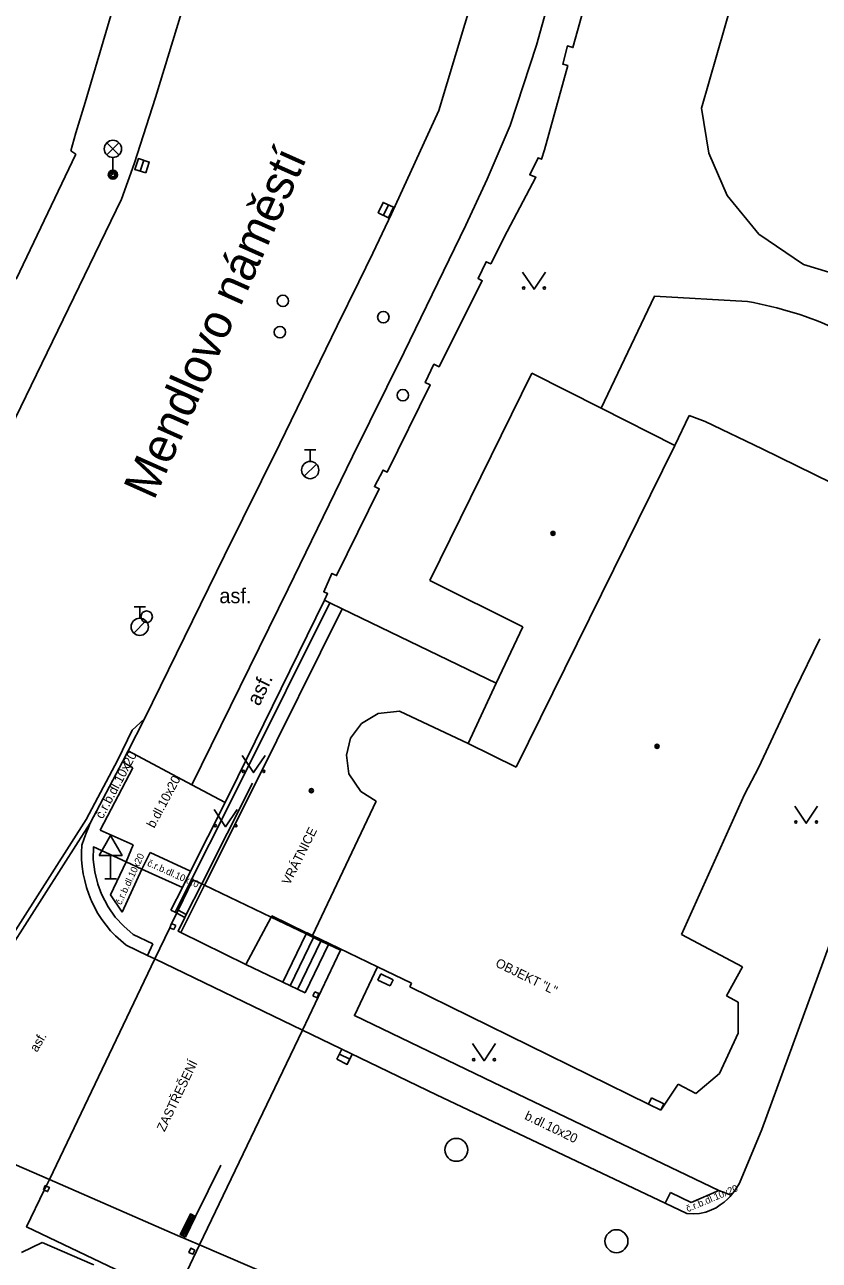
# Model space of a CAD drawing. Extents: x -600309 to -598967, y -1161267 to -1160292.
# Drawn here: x -599053.9 to -599019.3, y -1161163.7 to -1161109.9 of the extents above; entities that cross this region are included whole.
import ezdxf

# ---------------------------------------------------------------- set-up
doc = ezdxf.new("R2010")
doc.units = 0
for name, color, linetype in [('Level 10', 7, 'Continuous'), ('Level 11', 7, 'Continuous'), ('Level 24', 7, 'Continuous'), ('Level 27', 7, 'Continuous'), ('Level 28', 7, 'Continuous'), ('Level 33', 7, 'Continuous'), ('Level 34', 7, 'Continuous'), ('Level 36', 7, 'Continuous'), ('Level 39', 7, 'Continuous'), ('Level 40', 7, 'Continuous'), ('Level 41', 7, 'Continuous'), ('Level 42', 7, 'Continuous'), ('Level 5', 7, 'Continuous'), ('Level 50', 7, 'Continuous'), ('Level 6', 7, 'Continuous'), ('Level 7', 7, 'Continuous')]:
    doc.layers.add(name, color=color, linetype=linetype)

msp = doc.modelspace()

# ---------------------------------------------------------------- linework, layer by layer
at = {"layer": 'Level 10'}
for points in [[(-599058.02, -1161134.64), (-599049.69, -1161117.4699), (-599049.13, -1161115.93), (-599048.2, -1161113.04), (-599044.42, -1161100.68), (-599041.73, -1161091.34), (-599034.4, -1161066.39), (-599033.24, -1161062.3)], [(-599018.83, -1161064.87), (-599027.18, -1161094.9), (-599031.59, -1161110.75), (-599032.74, -1161114.26), (-599033.74, -1161116.59), (-599034.67, -1161118.6), (-599037.37, -1161124.13), (-599039.61, -1161128.68), (-599042.42, -1161134.44), (-599046.62, -1161142.98)], [(-599021.78, -1161158), (-599012.55, -1161132.79)], [(-599051.43, -1161145.93), (-599051.42, -1161145.62), (-599051.32, -1161145.32), (-599051.23, -1161145.09), (-599051.13, -1161144.84), (-599051.05, -1161144.66), (-599049.64, -1161141.99)], [(-599049.64, -1161141.99), (-599049.4, -1161141.51)], [(-599046.62, -1161142.98), (-599049.4, -1161141.51)], [(-599051.11, -1161147.75), (-599051.21, -1161147.46), (-599051.29, -1161147.16), (-599051.36, -1161146.86), (-599051.4, -1161146.55), (-599051.43, -1161146.24), (-599051.43, -1161145.93)], [(-599050.54, -1161148.85), (-599050.71, -1161148.59), (-599050.86, -1161148.32), (-599050.99, -1161148.04), (-599051.02, -1161147.98), (-599051.11, -1161147.75)], [(-599049.95, -1161149.56), (-599050.16, -1161149.34), (-599050.36, -1161149.1), (-599050.54, -1161148.85)], [(-599048.55, -1161150.42), (-599049.48, -1161149.97), (-599049.72, -1161149.77), (-599049.95, -1161149.56)], [(-599048.23, -1161150.57), (-599048.55, -1161150.42)], [(-599041.8, -1161153.67), (-599048.23, -1161150.57)], [(-599024.76, -1161161.68), (-599025.04, -1161161.66), (-599025.98, -1161161.22), (-599035.95, -1161156.49), (-599041.8, -1161153.67)], [(-599061.76, -1161158.26), (-599061.35, -1161158.12), (-599060.94, -1161158), (-599060.52, -1161157.91), (-599060.38, -1161157.89), (-599060.09, -1161157.85), (-599059.66, -1161157.83), (-599059.23, -1161157.83), (-599058.84, -1161157.86), (-599058.46, -1161157.92), (-599058.08, -1161158), (-599057.71, -1161158.11), (-599055.05, -1161159.22), (-599052.83, -1161160.18)], [(-599021.78, -1161158), (-599022.75, -1161160.34), (-599022.86, -1161160.53), (-599022.89, -1161160.58)], [(-599052.83, -1161160.18), (-599047.24, -1161162.62), (-599046.28, -1161163.03)], [(-599022.98, -1161160.7), (-599023.11, -1161160.87), (-599023.16, -1161160.92), (-599023.26, -1161161.02), (-599023.42, -1161161.17)], [(-599022.89, -1161160.58), (-599022.98, -1161160.7)], [(-599023.42, -1161161.17), (-599023.59, -1161161.29), (-599023.77, -1161161.41)], [(-599024.22, -1161161.6), (-599024.49, -1161161.66), (-599024.76, -1161161.68)], [(-599023.77, -1161161.41), (-599023.96, -1161161.51), (-599024.22, -1161161.6)], [(-599046.28, -1161163.03), (-599035.31, -1161167.75), (-599031.61, -1161169.33), (-599026.11, -1161171.72), (-599020.24, -1161172.96), (-599019.27, -1161173.1), (-599017.33, -1161173.32), (-599010.3, -1161174.06), (-599009.65, -1161174.35), (-599009.5, -1161174.46)]]:
    msp.add_lwpolyline(points, dxfattribs=at)
at = {"layer": 'Level 11'}
for points in [[(-599021.94, -1161064.02), (-599028.81, -1161089.02), (-599031.56, -1161098.89), (-599033.69, -1161106.43), (-599034.36, -1161108.62), (-599035.85, -1161113.6), (-599037.9099, -1161118.1), (-599038.73, -1161119.82), (-599039.34, -1161121.07), (-599040.28, -1161122.99), (-599042.78, -1161128.12), (-599045.2, -1161132.99), (-599048.69, -1161140.11)], [(-599028.78, -1161126.58), (-599026.45, -1161121.69), (-599022.4, -1161121.93)], [(-599049.4, -1161141.51), (-599048.69, -1161140.11)], [(-599049.22, -1161140.61), (-599048.69, -1161140.11)], [(-599049.22, -1161140.61), (-599049.85, -1161141.89), (-599051.22, -1161144.5)], [(-599049.64, -1161141.99), (-599049.19, -1161142.24)], [(-599049.19, -1161142.24), (-599050.62, -1161144.96)], [(-599045.17, -1161143.75), (-599046.62, -1161142.98)], [(-599051.22, -1161144.5), (-599055.48, -1161151.15), (-599058.29, -1161154.53), (-599063.75, -1161159.36)], [(-599051.58, -1161145.47), (-599051.05, -1161144.66)], [(-599050.62, -1161144.96), (-599049.17, -1161145.6)], [(-599055.3, -1161151.28), (-599051.58, -1161145.47)], [(-599050.92, -1161146.24), (-599050.91, -1161145.69), (-599049.48, -1161146.34)], [(-599049.17, -1161145.6), (-599049.48, -1161146.34)], [(-599050.92, -1161146.24), (-599050.85, -1161146.78)], [(-599047.03, -1161147.46), (-599048.8, -1161146.66), (-599048.43, -1161145.93)], [(-599048.43, -1161145.93), (-599046.68, -1161146.75)], [(-599049.59, -1161149.15), (-599049.96, -1161148.75), (-599050.27, -1161148.3), (-599050.56, -1161147.75), (-599050.72, -1161147.31), (-599050.85, -1161146.78)], [(-599049.66, -1161148.53), (-599050.16, -1161147.78), (-599049.48, -1161146.34)], [(-599049.48, -1161146.34), (-599048.8, -1161146.66), (-599049.66, -1161148.53)], [(-599047.22, -1161148.45), (-599047.29, -1161148.42)], [(-599046.86, -1161148.64), (-599047.22, -1161148.45)], [(-599049.59, -1161149.15), (-599049.18, -1161149.51)], [(-599049.18, -1161149.51), (-599048.32, -1161149.92)], [(-599047.4, -1161149.29), (-599047.58, -1161149.21)], [(-599047.5, -1161149.03), (-599047.32, -1161149.11)], [(-599047.32, -1161149.11), (-599047.4, -1161149.29)], [(-599042.66, -1161151.59), (-599041.64, -1161149.48)], [(-599041.64, -1161149.48), (-599041.62, -1161149.43)], [(-599048.32, -1161149.92), (-599048.55, -1161150.42)], [(-599042.33, -1161151.74), (-599041.32, -1161149.63)], [(-599042.01, -1161151.9), (-599040.99, -1161149.79)], [(-599041.68, -1161152.05), (-599040.66, -1161149.94)], [(-599041.32, -1161149.63), (-599041.3, -1161149.58)], [(-599040.99, -1161149.79), (-599040.97, -1161149.74)], [(-599040.66, -1161149.94), (-599040.64, -1161149.9)], [(-599041.68, -1161152.05), (-599042.66, -1161151.59), (-599044.26, -1161150.82)], [(-599023.11, -1161160.87), (-599023.65, -1161160.66), (-599033.47, -1161155.95), (-599039.53, -1161153.04), (-599038.53, -1161150.91)], [(-599041.34, -1161152.18), (-599041.26, -1161152)], [(-599041.26, -1161152), (-599041.08, -1161152.08), (-599041.16, -1161152.26), (-599041.34, -1161152.18)], [(-599025.42, -1161156.03), (-599024.65, -1161156.43)], [(-599053.09, -1161160.63), (-599053.01, -1161160.45), (-599052.97, -1161160.47)], [(-599053.05, -1161160.65), (-599053.09, -1161160.63)], [(-599052.97, -1161160.47), (-599052.83, -1161160.53), (-599052.91, -1161160.71), (-599053.05, -1161160.65)], [(-599025.98, -1161161.22), (-599025.75, -1161160.75)], [(-599025.75, -1161160.75), (-599024.86, -1161161.18)], [(-599024.86, -1161161.18), (-599023.65, -1161160.66)], [(-599053.15, -1161162.93), (-599054.04, -1161163.36)], [(-599050.89, -1161163.9), (-599050.96, -1161163.87), (-599053.15, -1161162.93)], [(-599046.49, -1161163.26), (-599046.57, -1161163.44), (-599046.75, -1161163.36), (-599046.67, -1161163.18), (-599046.49, -1161163.26)]]:
    msp.add_lwpolyline(points, dxfattribs=at)
msp.add_arc((-599024.9766, -1161137.1557), 15.4422, 49.46213, 80.39482, dxfattribs=at)
at = {"layer": 'Level 24'}
for points in [[(-599038.51, -1161151.49), (-599038.38, -1161151.22)], [(-599038.51, -1161151.49), (-599037.97, -1161151.75)], [(-599038.38, -1161151.22), (-599037.84, -1161151.48)], [(-599037.97, -1161151.75), (-599037.84, -1161151.48)], [(-599026.71, -1161156.9), (-599026.58, -1161156.63)], [(-599026.58, -1161156.63), (-599026.04, -1161156.89)], [(-599026.17, -1161157.16), (-599026.04, -1161156.89)]]:
    msp.add_lwpolyline(points, dxfattribs=at)
at = {"layer": 'Level 27'}
for p, q in [((-599048.867, -1161116.2478), (-599048.713, -1161115.7722)), ((-599038.2663, -1161118.1662), (-599038.0535, -1161117.7138)), ((-599040.1846, -1161154.7202), (-599039.7354, -1161154.9398))]:
    msp.add_line(p, q, dxfattribs=at)
for points in [[(-599048.6292, -1161116.3249), (-599048.4751, -1161115.8492), (-599048.9508, -1161115.6951), (-599049.1049, -1161116.1708)], [(-599038.0401, -1161118.2727), (-599037.8272, -1161117.8202), (-599038.2797, -1161117.6073), (-599038.4926, -1161118.0598)], [(-599040.2944, -1161154.9448), (-599039.8452, -1161155.1644), (-599039.6256, -1161154.7152), (-599040.0748, -1161154.4956)]]:
    msp.add_lwpolyline(points, close=True, dxfattribs=at)
for centre in [(-599035.09, -1161158.89), (-599028.11, -1161162.87)]:
    msp.add_circle(centre, 0.5, dxfattribs=at)
at = {"layer": 'Level 28'}
for p, q in [((-599041.71, -1161128.395), (-599041.21, -1161128.395)), ((-599041.46, -1161128.895), (-599041.46, -1161128.395)), ((-599041.718, -1161129.542), (-599041.188, -1161129.012)), ((-599049.14, -1161135.225), (-599048.64, -1161135.225)), ((-599048.89, -1161135.725), (-599048.89, -1161135.225)), ((-599049.148, -1161136.372), (-599048.618, -1161135.842))]:
    msp.add_line(p, q, dxfattribs=at)
for centre, radius in [((-599042.65, -1161121.9), 0.25), ((-599038.27, -1161122.61), 0.25), ((-599042.78, -1161123.26), 0.25), ((-599037.42, -1161126.01), 0.25), ((-599041.46, -1161129.27), 0.375), ((-599048.59, -1161135.6599), 0.25), ((-599048.89, -1161136.1), 0.375)]:
    msp.add_circle(centre, radius, dxfattribs=at)
at = {"layer": 'Level 33'}
for p, q in [((-599050.325, -1161115.54), (-599049.795, -1161115.01)), ((-599050.325, -1161115.01), (-599049.795, -1161115.54)), ((-599050.06, -1161115.65), (-599050.06, -1161116.4)), ((-599046.4568, -1161161.7936), (-599045.3487, -1161159.5526))]:
    msp.add_line(p, q, dxfattribs=at)
for points in [[(-599046.9, -1161162.69), (-599046.4568, -1161161.7936), (-599046.6809, -1161161.6828), (-599047.1241, -1161162.5792)], [(-599046.9227, -1161162.623), (-599046.5238, -1161161.8162), (-599046.6582, -1161161.7498), (-599047.0571, -1161162.5565)], [(-599046.9453, -1161162.556), (-599046.5907, -1161161.8389), (-599046.6356, -1161161.8167), (-599046.9901, -1161162.5339)]]:
    msp.add_lwpolyline(points, close=True, dxfattribs=at)
for centre, radius in [((-599050.06, -1161115.275), 0.375), ((-599050.06, -1161116.4), 0.2), ((-599050.06, -1161116.4), 0.1445), ((-599050.06, -1161116.4), 0.0876)]:
    msp.add_circle(centre, radius, dxfattribs=at)
at = {"layer": 'Level 34'}
for p, q in [((-599050.16, -1161146.062), (-599050.16, -1161147.08)), ((-599050.41, -1161147.08), (-599049.91, -1161147.08))]:
    msp.add_line(p, q, dxfattribs=at)
msp.add_lwpolyline([(-599050.66, -1161146.062), (-599049.66, -1161146.062), (-599050.16, -1161145.196)], close=True, dxfattribs=at)
at = {"layer": 'Level 36'}
for points in [[(-599032.2, -1161120.64), (-599031.7, -1161121.39), (-599031.2, -1161120.64)], [(-599044.43, -1161141.7), (-599043.93, -1161142.45), (-599043.43, -1161141.7)], [(-599045.65, -1161144.06), (-599045.15, -1161144.81), (-599044.65, -1161144.06)], [(-599020.34, -1161143.9099), (-599019.84, -1161144.6599), (-599019.34, -1161143.9099)], [(-599034.38, -1161154.26), (-599033.88, -1161155.01), (-599033.38, -1161154.26)]]:
    msp.add_lwpolyline(points, dxfattribs=at)
for centre in [(-599032.1502, -1161121.3398), (-599031.2508, -1161121.3398), (-599044.3802, -1161142.3998), (-599043.4808, -1161142.3998), (-599020.2902, -1161144.6097), (-599019.3908, -1161144.6097), (-599045.6002, -1161144.7598), (-599044.7008, -1161144.7598), (-599034.3302, -1161154.9598), (-599033.4308, -1161154.9598)]:
    msp.add_circle(centre, 0.05, dxfattribs=at)
at = {"layer": 'Level 39'}
for centre, radius in [((-599030.88, -1161132.03), 0.09), ((-599030.88, -1161132.03), 0.0398), ((-599026.34, -1161141.31), 0.09), ((-599026.34, -1161141.31), 0.0398), ((-599041.4099, -1161143.24), 0.09), ((-599041.4099, -1161143.24), 0.0398)]:
    msp.add_circle(centre, radius, dxfattribs=at)
at = {"layer": 'Level 5'}
for points in [[(-599045.24, -1161092.82), (-599051.27, -1161113.25)], [(-599024.4099, -1161113.5), (-599021.06, -1161101.87)], [(-599051.27, -1161113.25), (-599051.68, -1161114.58)], [(-599024.08, -1161115.46), (-599024.4099, -1161113.5)], [(-599051.68, -1161114.58), (-599051.9, -1161115.36)], [(-599051.67, -1161115.5), (-599054.28, -1161120.95)], [(-599051.9, -1161115.36), (-599051.67, -1161115.5)], [(-599023.29, -1161117.3), (-599024.08, -1161115.46)], [(-599021.9, -1161118.99), (-599023.29, -1161117.3)], [(-599019.96, -1161120.31), (-599021.9, -1161118.99)], [(-599017.42, -1161121.08), (-599019.96, -1161120.31)], [(-599036.25, -1161134.08), (-599031.8, -1161125.05)], [(-599031.8, -1161125.05), (-599028.78, -1161126.58), (-599025.57, -1161128.2)], [(-599025.57, -1161128.2), (-599024.94, -1161126.89)], [(-599024.94, -1161126.89), (-599024.24, -1161127.15)], [(-599024.24, -1161127.15), (-599021.76, -1161128.35)], [(-599032.48, -1161142.2199), (-599025.57, -1161128.2)], [(-599021.76, -1161128.35), (-599016.46, -1161130.94)], [(-599032.19, -1161136.1), (-599036.25, -1161134.08)], [(-599043.86, -1161142.96), (-599040.06, -1161135.32)], [(-599040.06, -1161135.32), (-599033.35, -1161138.56)], [(-599033.35, -1161138.56), (-599032.19, -1161136.1)], [(-599019.24, -1161136.63), (-599020.34, -1161138.86)], [(-599034.58, -1161141.18), (-599033.35, -1161138.56)], [(-599021.9099, -1161142.21), (-599020.34, -1161138.86)], [(-599037.57, -1161139.77), (-599038.5, -1161139.87)], [(-599037.57, -1161139.77), (-599034.58, -1161141.18)], [(-599039.7, -1161140.95), (-599039.23, -1161140.31)], [(-599039.23, -1161140.31), (-599038.5, -1161139.87)], [(-599039.88, -1161141.69), (-599039.7, -1161140.95)], [(-599034.58, -1161141.18), (-599032.48, -1161142.2199)], [(-599039.88, -1161141.69), (-599039.77, -1161142.51)], [(-599039.77, -1161142.51), (-599039.25, -1161143.27)], [(-599021.9099, -1161142.21), (-599022.53, -1161143.4)], [(-599046.07, -1161147.36), (-599043.86, -1161142.96)], [(-599038.58, -1161143.7), (-599039.25, -1161143.27)], [(-599025.28, -1161149.51), (-599022.53, -1161143.4)], [(-599041.36, -1161149.55), (-599038.58, -1161143.7)], [(-599047.22, -1161148.45), (-599046.58, -1161147.12)], [(-599047.1, -1161149.42), (-599046.07, -1161147.36)], [(-599046.58, -1161147.12), (-599046.19, -1161147.3)], [(-599046.19, -1161147.3), (-599046.07, -1161147.36)], [(-599046.07, -1161147.36), (-599043.16, -1161148.75)], [(-599047.28, -1161148.58), (-599047.22, -1161148.45)], [(-599048.23, -1161150.57), (-599047.58, -1161149.21), (-599047.5, -1161149.03), (-599047.28, -1161148.58)], [(-599044.26, -1161150.82), (-599043.16, -1161148.75)], [(-599043.16, -1161148.75), (-599043.13, -1161148.7)], [(-599043.16, -1161148.75), (-599041.64, -1161149.48)], [(-599047.1, -1161149.42), (-599044.26, -1161150.82)], [(-599041.64, -1161149.48), (-599041.32, -1161149.63)], [(-599041.59, -1161149.44), (-599041.36, -1161149.55), (-599040.64, -1161149.9), (-599038.53, -1161150.91), (-599037.04, -1161151.63)], [(-599022.62, -1161150.9099), (-599025.28, -1161149.51)], [(-599040.66, -1161149.94), (-599040.14, -1161150.19), (-599041.8, -1161153.67)], [(-599041.32, -1161149.63), (-599040.99, -1161149.79)], [(-599040.99, -1161149.79), (-599040.66, -1161149.94)], [(-599052.83, -1161160.18), (-599048.23, -1161150.57)], [(-599023.32, -1161152.18), (-599022.62, -1161150.9099)], [(-599037.04, -1161151.63), (-599037.12, -1161151.79)], [(-599037.12, -1161151.79), (-599026.71, -1161156.9)], [(-599022.81, -1161152.46), (-599023.32, -1161152.18)], [(-599022.81, -1161152.46), (-599022.81, -1161153.8)], [(-599041.8, -1161153.67), (-599046.28, -1161163.03)], [(-599023.62, -1161155.57), (-599022.81, -1161153.8)], [(-599024.65, -1161156.43), (-599023.62, -1161155.57)], [(-599026.17, -1161157.16), (-599025.42, -1161156.03)], [(-599026.71, -1161156.9), (-599026.17, -1161157.16)], [(-599052.97, -1161160.47), (-599052.83, -1161160.18)], [(-599046.28, -1161163.03), (-599047.38, -1161165.32), (-599053.82, -1161162.25), (-599053.05, -1161160.65)], [(-599053.05, -1161160.65), (-599052.97, -1161160.47)]]:
    msp.add_lwpolyline(points, dxfattribs=at)
at = {"layer": 'Level 6'}
for points in [[(-599051.68, -1161114.58), (-599051.27, -1161113.25)], [(-599043.13, -1161148.7), (-599041.62, -1161149.43), (-599041.59, -1161149.44)]]:
    msp.add_lwpolyline(points, dxfattribs=at)
at = {"layer": 'Level 7'}
for points in [[(-599040.84, -1161134.94), (-599040.7, -1161134.65), (-599040.87, -1161134.57), (-599040.51, -1161133.77), (-599040.31, -1161133.87), (-599038.45, -1161130.09), (-599038.6599, -1161129.99), (-599038.28, -1161129.27), (-599038.1, -1161129.36), (-599036.23, -1161125.56), (-599036.45, -1161125.45), (-599036.07, -1161124.6599), (-599035.84, -1161124.77), (-599035.45, -1161123.98), (-599033.96, -1161121.02), (-599034.14, -1161120.93), (-599033.79, -1161120.19), (-599033.59, -1161120.29), (-599032.88, -1161118.88), (-599031.62, -1161116.51), (-599031.89, -1161116.4), (-599031.53, -1161115.6599), (-599031.38, -1161115.73), (-599031.25, -1161115.32), (-599030.23, -1161111.64), (-599030.45, -1161111.58), (-599030.25, -1161110.79), (-599030.01, -1161110.86), (-599028.85, -1161106.69)], [(-599044.61, -1161142.64), (-599040.84, -1161134.94)], [(-599040.61, -1161135.05), (-599040.84, -1161134.94)], [(-599044.43, -1161142.73), (-599040.61, -1161135.05)], [(-599040.06, -1161135.32), (-599040.61, -1161135.05)], [(-599044.61, -1161142.64), (-599045.17, -1161143.75), (-599046.68, -1161146.75), (-599047.03, -1161147.46), (-599047.53, -1161148.45)], [(-599044.43, -1161142.73), (-599047.29, -1161148.42), (-599047.35, -1161148.54)], [(-599046.19, -1161147.3), (-599043.98, -1161142.91)], [(-599047.1, -1161149.42), (-599047.22, -1161149.36), (-599046.92, -1161148.76), (-599046.86, -1161148.64), (-599046.19, -1161147.3)], [(-599047.53, -1161148.45), (-599047.35, -1161148.54)], [(-599047.35, -1161148.54), (-599047.28, -1161148.58)], [(-599047.28, -1161148.58), (-599046.92, -1161148.76)]]:
    msp.add_lwpolyline(points, dxfattribs=at)

# ---------------------------------------------------------------- texts
at = {"layer": 'Level 40'}
msp.add_text('asf.', height=0.65, dxfattribs=at).set_placement((-599045.42, -1161135.07))
for s, height, rotation, p in [('asf.', 0.65, 64.14, (-599043.68, -1161139.59)), ('č.r.b.dl.10x20', 0.4, 62, (-599050.51, -1161144.5)), ('b.dl.10x20', 0.4, 61.92548, (-599048.26, -1161144.9)), ('č.r.b.dl.10x20', 0.3, 65, (-599049.7, -1161148.24)), ('č.r.b.dl.10x20', 0.3, 336, (-599048.59, -1161146.5)), ('asf.', 0.4, 59.43625, (-599053.37, -1161154.66)), ('b.dl.10x20', 0.4, 334.37607, (-599032.15, -1161157.54)), ('č.r.b.dl.10x20', 0.3, 23, (-599025, -1161161.61))]:
    msp.add_text(s, height=height, rotation=rotation, dxfattribs=at).set_placement(p)
at = {"layer": 'Level 41'}
for s, rotation, p in [('VRÁTNICE', 63.36404, (-599042.36, -1161147.38)), ('OBJEKT "L"', 333.87616, (-599033.42, -1161150.88))]:
    msp.add_text(s, height=0.4, rotation=rotation, dxfattribs=at).set_placement(p)
at = {"layer": 'Level 42'}
msp.add_text('ZASTŘEŠENÍ', height=0.4, rotation=64.42798, dxfattribs=at).set_placement((-599047.81, -1161158.13))
at = {"layer": 'Level 50'}
msp.add_text('Mendlovo náměstí', height=1.5, rotation=65.91872, dxfattribs=at).set_placement((-599048.2724, -1161130.6255))

doc.saveas('drawing.dxf')
